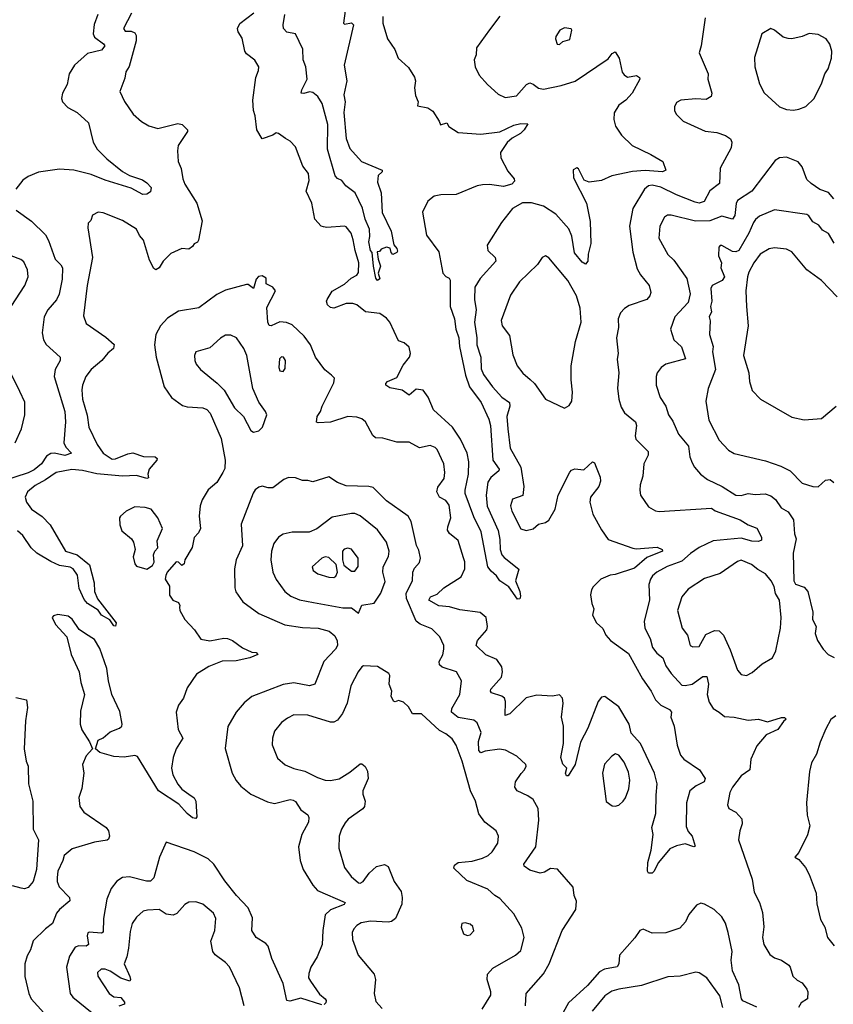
# Model space of a CAD drawing. Extents: x 2056909 to 2160450, y 827444 to 1016825.
# Tile 380 of 501: x 2069747 to 2074402, y 987323 to 992955. Entities that reach past the tile are written whole.
import ezdxf

# ---------------------------------------------------------------- set-up
doc = ezdxf.new("R2010")
doc.units = 0

msp = doc.modelspace()

# ---------------------------------------------------------------- linework, layer by layer
at = {"layer": '0CON10XD'}
for points in [[(2070194.6, 992985), (2070172.8, 992927.2), (2070166.8, 992875), (2070175.5, 992855), (2070227.1, 992817.1), (2070233.3, 992805), (2070215, 992781.1), (2070135, 992762.5), (2070061.1, 992695), (2070030.7, 992645), (2070019.3, 992585), (2069991.9, 992535), (2069985.4, 992505.4), (2069992.2, 992485), (2070022.9, 992452.9), (2070075, 992423.5), (2070140, 992365), (2070167.3, 992255), (2070189.5, 992215), (2070245, 992160.3), (2070335, 992086), (2070375, 992063.5), (2070448.6, 992038.6), (2070475, 992021.4), (2070498.2, 991995), (2070495, 991970), (2070475, 991957.4), (2070450.8, 991955), (2070385, 991991.8), (2070235, 992037.1), (2070155, 992070.6), (2070056.7, 992095), (2069975, 992099.8), (2069855, 992083.1), (2069795, 992059.1), (2069765, 992036.8), (2069725.3, 991985)], [(2070386.8, 992993.2), (2070340.5, 992905), (2070349.6, 992889.6), (2070385, 992889.4), (2070405, 992880), (2070414.2, 992865), (2070413.3, 992835), (2070372.3, 992687.7), (2070355, 992657.5), (2070348.8, 992621.2), (2070319.2, 992545), (2070347.3, 992487.3), (2070396.2, 992415), (2070443.5, 992373.5), (2070485, 992347.5), (2070537.3, 992332.7), (2070651.7, 992361.7), (2070676.1, 992356.1), (2070706.7, 992325), (2070706.2, 992315), (2070654.4, 992235), (2070649.4, 992205), (2070654.3, 992145), (2070671.4, 992105), (2070679.4, 992045), (2070692.1, 992015), (2070760.5, 991905), (2070790.6, 991805), (2070770, 991695), (2070765, 991682.5), (2070745, 991672.5), (2070735, 991657.5), (2070715, 991643.3), (2070675, 991646.2), (2070611.2, 991618.8), (2070567.5, 991575), (2070545, 991536), (2070525, 991524), (2070515, 991532), (2070490, 991580), (2070455, 991693.3), (2070431.7, 991721.7), (2070415, 991756.2), (2070335, 991807.5), (2070225, 991850.8), (2070195, 991853.8), (2070162.5, 991837.5), (2070153.6, 991806.4), (2070138.3, 991791.7), (2070135.8, 991765), (2070163.1, 991595), (2070133.1, 991435), (2070112.1, 991262.1), (2070127.1, 991217.1), (2070239.8, 991139.8), (2070287.3, 991097.3), (2070283.8, 991075), (2070251.3, 991048.7), (2070217.5, 991005), (2070155.7, 990955), (2070125, 990914), (2070105.5, 990865), (2070102.2, 990837.8), (2070107.1, 990785), (2070133, 990693), (2070143.1, 990625), (2070190, 990525), (2070225, 990475.5), (2070275, 990442.2), (2070295, 990443.5), (2070365, 990471.5), (2070395, 990477.1), (2070455, 990456.2), (2070522.5, 990455), (2070533.8, 990445), (2070530.8, 990435), (2070487.8, 990385), (2070479.4, 990355), (2070483.3, 990335), (2070475, 990331.4), (2070415, 990348.5), (2070335, 990344.3), (2070187.6, 990357.6), (2070105.8, 990375.8), (2070045, 990381.6), (2069955.4, 990364.6), (2069895, 990323.6), (2069835, 990290.4), (2069790.6, 990255), (2069778.9, 990225), (2069786.4, 990195), (2069815, 990155.5), (2069875, 990114.4), (2069920.5, 990065), (2070009.5, 989915), (2070075, 989893.6), (2070147, 989837), (2070172.5, 989735), (2070175.6, 989685), (2070192.7, 989642.7), (2070297.9, 989505), (2070295, 989486.7), (2070285, 989488), (2070261.7, 989521.7), (2070215, 989550), (2070195, 989577.5), (2070135, 989616.7), (2070115, 989639.1), (2070087.6, 989702.4), (2070077.4, 989777.4), (2070053.6, 989813.6), (2070035, 989823.2), (2069975, 989833.8), (2069924.6, 989855.4)], [(2071824.4, 992974.4), (2071824.4, 992935), (2071850.8, 992845), (2071893.8, 992785), (2071912, 992735), (2071972, 992682), (2072006.8, 992626.8), (2072012.5, 992605), (2072006, 992565), (2072011.7, 992521.7), (2072026.7, 992485), (2072023, 992463), (2072081.7, 992451.7), (2072111.4, 992431.4), (2072147.5, 992375), (2072154.2, 992354.2), (2072190, 992365), (2072202.5, 992345), (2072255, 992310), (2072385, 992300), (2072495, 992313.2), (2072575, 992351.8), (2072615, 992361.1), (2072655, 992360), (2072634.3, 992325), (2072613.3, 992305), (2072565, 992278.2), (2072536.9, 992253.1), (2072498.8, 992195), (2072499.1, 992165), (2072539.1, 992089.1), (2072577.1, 992045), (2072577.5, 992032.5), (2072562.9, 992015), (2072515, 992000.8), (2072435, 992012.7), (2072395, 992011.1), (2072363.8, 992005), (2072245, 991954.5), (2072156.5, 991953.5), (2072117.5, 991945), (2072082.1, 991917.9), (2072051.2, 991855), (2072075, 991722.5), (2072145, 991627.5), (2072168.8, 991505), (2072185, 991486.2), (2072205, 991476), (2072210, 991465), (2072210.6, 991315), (2072234.1, 991245), (2072243.2, 991185), (2072259.7, 991135), (2072263.3, 991085), (2072298.3, 990921.7), (2072321.1, 990855), (2072388.1, 990765), (2072430.9, 990670.9), (2072440, 990635), (2072454.2, 990435), (2072490.6, 990385), (2072489.4, 990375), (2072442.8, 990337.2), (2072425, 990310), (2072415.2, 990235), (2072422.6, 990172.6), (2072485, 990034.2), (2072495, 989982.5), (2072495.9, 989925), (2072505.2, 989895.2), (2072518.6, 989878.6), (2072603, 989813), (2072584, 989745), (2072609.2, 989685), (2072613, 989657), (2072608.3, 989641.7), (2072595, 989640), (2072545, 989711.2), (2072495, 989746.2), (2072475.8, 989775), (2072445, 989800), (2072425, 989826), (2072386.6, 990025), (2072345, 990112.5), (2072296.6, 990245), (2072295.3, 990265), (2072315.4, 990355), (2072317, 990427), (2072306.4, 990476.4), (2072270, 990555), (2072222.4, 990625), (2072114.5, 990724.5), (2072085, 990796.5), (2072055, 990835.4), (2072015, 990842.1), (2071975, 990808.1), (2071935.7, 990835.7), (2071865, 990849.1), (2071842.5, 990865), (2071842.5, 990875), (2071852, 990885), (2071905, 990909.5), (2071941.7, 990978.3), (2071978.2, 991025), (2071982.1, 991045), (2071975, 991081.2), (2071947.4, 991107.4), (2071915, 991118.8), (2071864.4, 991225), (2071845, 991248.1), (2071808, 991275), (2071725, 991284.3), (2071675, 991324.4), (2071652.6, 991332.6), (2071615, 991331.5), (2071545, 991305.6), (2071525, 991309.2), (2071508.6, 991325), (2071502.5, 991345), (2071505.6, 991355), (2071535, 991402.2), (2071605, 991441.8), (2071643.4, 991476.6), (2071675, 991494.2), (2071685, 991510), (2071687.3, 991565), (2071665.5, 991635.5), (2071655, 991696.7), (2071644.2, 991735), (2071615, 991770), (2071605, 991774), (2071505, 991765.8), (2071485, 991770), (2071471.2, 991775), (2071436, 991815), (2071418.1, 991905), (2071386.2, 991975), (2071403.3, 992035), (2071398.8, 992075), (2071367.3, 992117.3), (2071325, 992227.5), (2071295, 992260), (2071267.5, 992275), (2071227.5, 992305), (2071215, 992308), (2071195.7, 992294.3), (2071135, 992273.8), (2071102.9, 992325), (2071094, 992405), (2071083.8, 992435), (2071080.8, 992495), (2071097.1, 992625), (2071113.6, 992665), (2071114.5, 992685), (2071093.1, 992723.1), (2071045, 992760), (2071034.4, 992775), (2071019.6, 992849.6), (2070997.8, 992885), (2070993.1, 992905), (2071006.2, 992933.8), (2071085.8, 992995)], [(2071610, 993005), (2071598.8, 992935), (2071605, 992930), (2071645, 992937.5), (2071657.8, 992925), (2071604.3, 992695), (2071618.1, 992605), (2071601.1, 992525), (2071608.5, 992485), (2071600.6, 992425), (2071614.8, 992274.8), (2071635, 992218.1), (2071702.2, 992145), (2071820, 992095), (2071820, 992085), (2071798.1, 992065), (2071793.6, 992025), (2071815.8, 991965), (2071821.8, 991851.8), (2071873.1, 991745), (2071886.7, 991666.7), (2071905, 991646.7), (2071908.6, 991631.4), (2071905, 991623.3), (2071882.5, 991612.5), (2071873.3, 991623.3), (2071867.5, 991647.5), (2071845, 991653.3), (2071815, 991642.5), (2071805, 991630), (2071791.7, 991628.3), (2071797.5, 991585), (2071811.2, 991545), (2071798, 991505), (2071806.7, 991473.3), (2071795, 991463.8), (2071785, 991476.7), (2071770.7, 991545), (2071763.6, 991623.6), (2071755, 991634.2), (2071745.4, 991685), (2071750.5, 991715), (2071747.6, 991757.6), (2071723.4, 991815), (2071707.7, 991877.7), (2071666.7, 991965), (2071613.8, 992005), (2071590, 992035), (2071565, 992046), (2071552.7, 992062.7), (2071507.4, 992215), (2071510.4, 992355), (2071477.1, 992475), (2071452.9, 992515), (2071425, 992539.3), (2071405, 992543.2), (2071372.5, 992532.5), (2071358, 992535), (2071360.4, 992555), (2071391.4, 992615), (2071383.2, 992685), (2071368.1, 992725), (2071367.1, 992787.1), (2071325, 992874.3), (2071274.5, 992884.5), (2071257.1, 992905), (2071253.6, 992925), (2071263.8, 992985)], [(2072494.2, 992975.8), (2072435, 992896.7), (2072361.2, 992795), (2072358.8, 992755), (2072347.5, 992725), (2072352.9, 992685), (2072375, 992638.8), (2072423.7, 992583.7), (2072485, 992529.2), (2072525, 992510.8), (2072590.2, 992519.8), (2072646, 992585), (2072665, 992594.3), (2072685, 992587.3), (2072715, 992564.5), (2072745, 992558.8), (2072845, 992578.2), (2072925, 992602.7), (2073115, 992731.9), (2073137.9, 992762.1), (2073155, 992771.2), (2073177.1, 992735), (2073194, 992655), (2073205, 992640), (2073225, 992626.7), (2073275.7, 992635.7), (2073293.3, 992625), (2073296.2, 992615), (2073251.9, 992535), (2073215.3, 992494.7), (2073174.5, 992465.5), (2073147.7, 992422.3), (2073146.1, 992383.9), (2073155.6, 992345.6), (2073190, 992295), (2073250.8, 992235), (2073357.5, 992185), (2073426.2, 992145), (2073443.8, 992095), (2073425.5, 992084.5), (2073325, 992092.7), (2073253.9, 992086.1), (2073135, 992061.9), (2073075, 992035.8), (2073005, 992026.7), (2072977, 992037), (2072945, 992102.5), (2072935, 992107.5), (2072913.6, 992096.4), (2072915, 992050), (2072989.2, 991905), (2073010.6, 991800.6), (2073014.5, 991675), (2073000, 991615), (2072997.1, 991575), (2072985, 991556.2), (2072965, 991567.5), (2072921.9, 991621.9), (2072906.3, 991716.3), (2072889.6, 991759.6), (2072815, 991843.1), (2072745, 991889.3), (2072675, 991908.5), (2072623, 991907), (2072565.8, 991875), (2072502.9, 991795), (2072420.8, 991665), (2072425.7, 991635), (2072467.5, 991595), (2072470.6, 991575), (2072381.2, 991475), (2072352, 991425), (2072349.3, 991355), (2072358.4, 991295), (2072348.7, 991225), (2072362.5, 991135), (2072362.6, 991095), (2072385.3, 991025), (2072388.1, 990958.1), (2072401.3, 990925), (2072452.9, 990855), (2072506.2, 990796.2), (2072549.1, 990765), (2072552.3, 990745), (2072533.8, 990685), (2072539.3, 990615), (2072552.9, 990505), (2072613.6, 990395), (2072630.8, 990285), (2072625, 990233.3), (2072567, 990213), (2072555.6, 990175), (2072562.7, 990145), (2072615, 990043.8), (2072645, 990034.2), (2072685, 990042.9), (2072715, 990070), (2072755, 990079.4), (2072775, 990091.9), (2072810.9, 990155), (2072828.9, 990235), (2072895, 990366.2), (2072905, 990378.8), (2072923.9, 990386.1), (2072975, 990381.2), (2073025, 990426.2), (2073035, 990420), (2073045.7, 990395), (2073067.8, 990337.8), (2073069.4, 990315), (2073061.4, 990285), (2073012.5, 990225), (2073010, 990195), (2073027, 990127), (2073075, 990036.7), (2073115, 989982.9), (2073255, 989932.1), (2073275, 989928.8), (2073395, 989938.8), (2073423.3, 989925), (2073425, 989914.4), (2073335, 989878.5), (2073265, 989817.2), (2073155, 989781.8), (2073125, 989777.9), (2073072.5, 989755), (2073027.9, 989712.1), (2073018, 989695), (2073012.5, 989665), (2073020, 989615), (2073031.2, 989585), (2073025, 989550), (2073048, 989505), (2073083, 989473), (2073101.1, 989435), (2073128.2, 989405), (2073230, 989330), (2073310, 989185), (2073359.6, 989115), (2073385.6, 989065), (2073414.6, 989034.6), (2073465, 989009.2), (2073477.1, 988995), (2073471.9, 988965), (2073491.8, 988915), (2073508.5, 988805), (2073527.6, 988747.6), (2073548, 988725), (2073636.7, 988665), (2073670, 988615), (2073664, 988595), (2073616.7, 988573.3), (2073582, 988545), (2073561.5, 988475), (2073561.3, 988341.3), (2073572.2, 988312.2), (2073595.6, 988285), (2073612.5, 988227.5), (2073605, 988223.8), (2073555, 988241.2), (2073505, 988230), (2073466.7, 988213.3), (2073401.2, 988135), (2073375, 988083.3), (2073365, 988073.8), (2073344, 988074), (2073338.8, 988085), (2073341.4, 988135), (2073360, 988205), (2073372, 988295), (2073364.3, 988335), (2073386.7, 988415), (2073388.8, 988518.8), (2073393.7, 988585), (2073379.3, 988645), (2073298.6, 988815), (2073246.3, 988875), (2073234.4, 988925), (2073175.3, 989025), (2073095, 989084.5), (2073075, 989080), (2073057.5, 989055), (2072997.9, 988902.1), (2072956.3, 988823.7), (2072924.5, 988695.5), (2072885, 988630), (2072875, 988630), (2072870, 988645), (2072876.7, 988675), (2072855, 988696.7), (2072842.5, 988735), (2072857.9, 988815), (2072858.6, 988915), (2072847.5, 988965), (2072857.3, 989045), (2072853.1, 989075), (2072835, 989094.3), (2072795, 989085.6), (2072735, 989090)], [(2073670, 992965), (2073646.2, 992805), (2073634.3, 992765), (2073685.7, 992645), (2073684, 992615), (2073707.5, 992535), (2073703.8, 992515), (2073675, 992498), (2073615, 992502.9), (2073530, 992495), (2073505, 992482.5), (2073493.6, 992456.4), (2073493.3, 992435), (2073503.3, 992415), (2073542.5, 992375), (2073668.3, 992318.3), (2073735, 992310.8), (2073785, 992292), (2073814.3, 992274.3), (2073821.9, 992255), (2073817, 992223), (2073755, 992106.7), (2073751.1, 992018.9), (2073695, 991975.8), (2073664.3, 991915), (2073635, 991905.4), (2073611.6, 991911.6), (2073505, 991953.1), (2073415, 991997), (2073365, 992009.5), (2073345, 992004), (2073321.5, 991985), (2073255.5, 991875), (2073235.5, 991775), (2073255.6, 991625), (2073279.3, 991529.3), (2073298.6, 991495), (2073347.8, 991435), (2073358.1, 991395), (2073352.9, 991375), (2073335, 991354.4), (2073235, 991321.1), (2073206.9, 991303.1), (2073185, 991278), (2073171.2, 991245), (2073173.8, 991195), (2073162.2, 991135), (2073170.8, 991045), (2073165.7, 991014.3), (2073175.5, 990935), (2073167.8, 990847.8), (2073174.5, 990785.5), (2073188.4, 990738.4), (2073207.4, 990707.4), (2073270, 990655), (2073276.5, 990635), (2073268.6, 990575), (2073272.9, 990555), (2073342.9, 990485), (2073342.5, 990465), (2073318.9, 990415), (2073313.1, 990345), (2073298, 990295), (2073295.8, 990265), (2073298.8, 990235), (2073345, 990168.8), (2073385, 990145.8), (2073405, 990142.9), (2073705, 990161.9), (2073726.9, 990146.9), (2073870, 990095), (2073915, 990065.8), (2073965, 990046), (2073992, 989995), (2073991.7, 989978.3), (2073975, 989970.8), (2073937, 989973), (2073875, 989990.5), (2073715, 989974.7), (2073635, 989935.7), (2073585, 989901.2), (2073535, 989857.9), (2073452.2, 989827.8), (2073393.3, 989795), (2073367.8, 989775), (2073355.6, 989755), (2073347.5, 989725), (2073350, 989635), (2073319.5, 989515), (2073324.6, 989474.6), (2073354.6, 989415), (2073368.2, 989365), (2073392.1, 989332.1), (2073426, 989306), (2073445, 989260), (2073474.4, 989215), (2073535, 989149.1), (2073555, 989146.2), (2073595, 989154.7), (2073655, 989198.1), (2073679.1, 989199.1), (2073687.7, 989155), (2073681.5, 989095), (2073691.4, 989051.4), (2073714.5, 989014.5), (2073750, 988995), (2073778.8, 988968.8), (2073835, 988965.8), (2073915, 988948), (2073975, 988954.4), (2074025, 988939.4), (2074105, 988963.3), (2074123, 988963), (2074132.5, 988955), (2074118.3, 988941.7), (2074084.2, 988895), (2074018.9, 988865), (2073965, 988801.4), (2073930, 988725), (2073925, 988663.8), (2073875, 988629.4), (2073825.6, 988565), (2073811.1, 988535), (2073796, 988465), (2073804.3, 988444.3), (2073845, 988422), (2073879.2, 988385), (2073880, 988355), (2073867.1, 988315), (2073860.8, 988265), (2073938.5, 988038.5), (2073949.6, 987965), (2073980.6, 987905), (2073997.6, 987847.6), (2074004.4, 987765.6), (2073996.5, 987705), (2074005.6, 987665), (2074038.2, 987608.2), (2074065, 987590), (2074105, 987576.2), (2074147, 987547), (2074156.2, 987535), (2074170, 987485), (2074195, 987461.2)], [(2072835, 992812.5), (2072855, 992830), (2072895, 992842.5), (2072906.2, 992895), (2072903, 992903), (2072865, 992908), (2072836.7, 992895), (2072815, 992860), (2072813.3, 992845), (2072822.5, 992815), (2072835, 992812.5)], [(2074175, 992438), (2074205, 992444), (2074245, 992458.8), (2074292, 992505), (2074336.9, 992595), (2074354.5, 992645), (2074372.2, 992675), (2074391.1, 992735), (2074394.4, 992775), (2074383.3, 992815), (2074361.4, 992845), (2074315, 992871.1), (2074265, 992875.8), (2074225, 992859.2), (2074165, 992845.7), (2074145, 992846.9), (2074115.6, 992855.6), (2074065, 992896.2), (2074045, 992904), (2073994.2, 992875), (2073951.7, 992738.3), (2073952.5, 992685), (2073979.1, 992589.1), (2074006.1, 992536.1), (2074095, 992456.2), (2074135, 992440.8), (2074175, 992438)], [(2074405, 991930.8), (2074375, 991967.5), (2074324.8, 991984.8), (2074275, 992018.5), (2074251.8, 992041.8), (2074223.9, 992113.9), (2074202.2, 992142.2), (2074135, 992168.9), (2074094.1, 992165.9), (2074069.7, 992150.3), (2073935.6, 991975), (2073855, 991920.6), (2073846.1, 991903.9), (2073838.4, 991835), (2073825.3, 991814.8), (2073765, 991830.8), (2073695, 991804.8), (2073613, 991803), (2073475, 991838.1), (2073453.3, 991836.7), (2073436.2, 991825), (2073410, 991775), (2073403.1, 991705), (2073455, 991612), (2073489.8, 991579.8), (2073564.4, 991475), (2073582.7, 991387.3), (2073571.7, 991338.3), (2073495.5, 991255), (2073470, 991185), (2073488.9, 991125), (2073534.6, 991084.6), (2073556.7, 991015), (2073445, 990984.4), (2073417.1, 990965), (2073393.8, 990936.2), (2073388.1, 990915), (2073389.4, 990865), (2073412.2, 990795), (2073443.8, 990743.8), (2073458.9, 990695), (2073485, 990658), (2073516.9, 990585), (2073574.6, 990515), (2073581.5, 990455), (2073595, 990420), (2073607.5, 990395), (2073642.5, 990355), (2073682, 990325), (2073765.8, 990285), (2073845, 990236.4), (2073875, 990233.6), (2073915, 990244.6), (2073955, 990239.6), (2074013, 990243), (2074045, 990232.2), (2074071.1, 990211.1), (2074103.4, 990163.4), (2074145, 990140.6), (2074175.4, 990095), (2074180.6, 990015), (2074189.1, 989985), (2074172.9, 989902.9), (2074175.7, 989745.7), (2074185.8, 989725.8), (2074235, 989708.8), (2074256.2, 989685), (2074286.1, 989566.1), (2074284, 989525), (2074304.3, 989485), (2074298.6, 989445), (2074312.5, 989405), (2074343.9, 989353.9), (2074373.7, 989323.7), (2074407.6, 989307.6)], [(2069726.2, 991865), (2069813.4, 991803.4)], [(2074406.4, 991676.4), (2074375, 991733.1), (2074341.1, 991751.1), (2074319.8, 991779.8), (2074285, 991798.1), (2074262.6, 991832.6), (2074250.5, 991840.5), (2074065, 991867.1), (2073979.4, 991830.6), (2073956.7, 991813.3), (2073945, 991795.5), (2073918.8, 991735), (2073862.7, 991635), (2073845, 991627.2), (2073825, 991630), (2073765, 991664.2), (2073755, 991664), (2073747.5, 991655), (2073746, 991605), (2073762.5, 991565), (2073759.4, 991535), (2073779.2, 991485), (2073765.8, 991464.2), (2073708.6, 991435), (2073701.4, 991418.6), (2073706.4, 991345), (2073699.6, 991315), (2073704.6, 991285), (2073692.3, 991255), (2073697.6, 991232.4), (2073694.5, 991155), (2073715.3, 991085.3), (2073711.6, 991055), (2073727.5, 990955), (2073685.5, 990845), (2073672.6, 990772.6), (2073689.2, 990665), (2073749.4, 990549.4), (2073803, 990493), (2073834.6, 990474.6), (2074015, 990431.5), (2074102, 990402), (2074154.6, 990374.6), (2074225, 990304.3), (2074285, 990284.3), (2074315, 990283.8)], [(2069813.4, 991803.4), (2069894.2, 991724.2), (2069911.5, 991691.5), (2069948.9, 991585), (2069983.1, 991553.1), (2069992.5, 991535), (2069989.8, 991470.2), (2069972.8, 991385), (2069957.5, 991352.5), (2069907.7, 991295), (2069887.7, 991255), (2069874.6, 991164.6), (2069882.2, 991125), (2069897.8, 991097.8), (2069978.9, 991025), (2069977.8, 991005), (2069949.6, 990955), (2069944, 990915), (2070004.2, 990715), (2070008.1, 990655), (2069999.1, 990535), (2070011, 990511), (2070044, 990475), (2070005, 990463), (2069945, 990475.6), (2069925, 990473.7), (2069900.5, 990459.5), (2069871.3, 990415), (2069829.6, 990380.4), (2069795, 990363.5), (2069575, 990293)], [(2069697.5, 991315), (2069775.7, 991435), (2069796.1, 991485), (2069792, 991525), (2069771.1, 991571.1), (2069753.3, 991583.3), (2069625, 991631.8)], [(2074425, 991369.2), (2074335, 991464.2), (2074250, 991525), (2074165, 991628.1), (2074135, 991642.9), (2074065, 991650.5), (2074035, 991645.5), (2073984.3, 991615), (2073947.5, 991565), (2073919.8, 991510.2), (2073911.2, 991485), (2073902.7, 991405), (2073905.5, 991314.5), (2073916, 991205), (2073889.4, 991035), (2073918.9, 990935), (2073922.5, 990885), (2073938, 990835), (2073985, 990783.8), (2074165, 990682.5), (2074235, 990667.1)], [(2072865, 990733.3), (2072891.7, 990748.3), (2072905.9, 990774.1), (2072910, 990825), (2072901.9, 990895), (2072902.2, 990975), (2072926.3, 991113.7), (2072959.4, 991225), (2072954.6, 991305), (2072932.9, 991375), (2072883.6, 991463.6), (2072775, 991594), (2072755, 991604), (2072736.7, 991595), (2072709.4, 991555), (2072607.1, 991455), (2072555, 991378.8), (2072500.9, 991235), (2072507.8, 991205), (2072549.6, 991149.6), (2072568.9, 991038.9), (2072592.9, 990975), (2072625, 990932.9), (2072667.2, 990897.2), (2072691.9, 990875), (2072755, 990783.8), (2072865, 990733.3)], [(2072735, 989090), (2072705, 989090.8), (2072645, 989075.5), (2072551.4, 988985), (2072524.6, 988974.6), (2072526.1, 989055), (2072520.5, 989075), (2072505.8, 989085.8), (2072446.2, 989105), (2072440, 989115), (2072441.9, 989125), (2072504.5, 989195), (2072509.6, 989225), (2072505, 989253.8), (2072476.2, 989296.2), (2072413.2, 989323.2), (2072359.4, 989375), (2072365.7, 989405), (2072419.4, 989465), (2072424.3, 989485), (2072415.7, 989535.7), (2072382.5, 989565), (2072265, 989580), (2072207, 989597), (2072145, 989602.2), (2072087.5, 989635), (2072098, 989655), (2072135, 989669.2), (2072174.3, 989705), (2072272, 989768), (2072294.4, 989815), (2072293.5, 989855), (2072286.5, 989876.5), (2072255, 989976.2), (2072206.8, 990016.8), (2072195.4, 990035), (2072196.1, 990055), (2072213.8, 990105), (2072205, 990178.8), (2072185, 990204.4), (2072149.4, 990225), (2072133.5, 990255), (2072139.1, 990280.9), (2072175, 990331.2), (2072179.5, 990365), (2072174.3, 990415), (2072135, 990496.7), (2072125, 990508), (2072095, 990520), (2072035, 990507.1), (2071975, 990538), (2071905, 990539.2), (2071825, 990561.4), (2071782.7, 990562.7), (2071767.3, 990577.3), (2071725.5, 990655.5), (2071705, 990672.5), (2071675, 990681.4), (2071625, 990686.5), (2071525, 990653.5), (2071455, 990649.2), (2071445, 990653.8), (2071449.2, 990685), (2071468.8, 990715), (2071478, 990745), (2071545, 990877.5), (2071548.8, 990905), (2071531.7, 990921.7), (2071492.4, 990952.4), (2071438.6, 991025), (2071410.5, 991095), (2071374.7, 991144.7), (2071305, 991210.6), (2071273.7, 991223.7), (2071235, 991227.9), (2071185, 991204.5), (2071175, 991205.8), (2071167.1, 991225), (2071161.4, 991308.6), (2071210.6, 991405), (2071196, 991425), (2071157.5, 991445), (2071157.7, 991477.7), (2071135, 991490), (2071113.8, 991486.2), (2071099.3, 991470.7), (2071085, 991417.5), (2071055, 991440), (2071045, 991441.2), (2070925, 991407.5), (2070875, 991382.5), (2070772.2, 991307.8), (2070655, 991287.5), (2070591.7, 991248.3), (2070552.9, 991205), (2070525.5, 991154.5), (2070518.5, 991095), (2070527.8, 991025), (2070572.9, 990855), (2070615, 990794), (2070678.3, 990748.3), (2070705, 990740.8), (2070795, 990734.6), (2070818.1, 990725), (2070837.3, 990705), (2070899.5, 990559.5), (2070922.1, 990435), (2070921.3, 990388.7), (2070910, 990365), (2070875, 990308), (2070824.4, 990265.6), (2070790.3, 990209.7), (2070780, 990175), (2070774.3, 990115), (2070781.4, 990045), (2070769.7, 990020.3), (2070745.8, 989994.2), (2070733, 989937), (2070692, 989865), (2070687.7, 989842.3), (2070675, 989833.3), (2070655, 989853.3), (2070642.5, 989855), (2070590, 989795), (2070583, 989777), (2070580, 989755), (2070603.3, 989715), (2070604.2, 989664.2), (2070622.5, 989635), (2070655, 989622.5), (2070663.3, 989605), (2070661.2, 989595), (2070663.3, 989575), (2070692, 989525), (2070747.5, 989465), (2070782.6, 989412.6), (2070835, 989402.5), (2070915, 989418.2), (2070935, 989416.7), (2070963.7, 989403.7), (2071021.9, 989361.9), (2071075, 989338.1), (2071100, 989335), (2071110, 989325), (2071064.6, 989305.4), (2070985, 989288.4), (2070905, 989286.1), (2070828.8, 989255), (2070757.9, 989212.1), (2070705.8, 989134.2), (2070684, 989075), (2070656.4, 989033.6), (2070641.2, 988995), (2070654.3, 988895), (2070680, 988845), (2070642.5, 988785), (2070625.4, 988735), (2070615.4, 988675), (2070624, 988635), (2070652.3, 988582.3), (2070674.1, 988554.1), (2070714, 988526), (2070744.2, 988505), (2070754.2, 988485), (2070761.2, 988395), (2070753.8, 988386.2), (2070735, 988390.5), (2070704.2, 988414.2), (2070658.1, 988468.1), (2070541.3, 988545), (2070420.5, 988740.5), (2070405, 988746.2), (2070345, 988737.1), (2070285, 988740.6), (2070205, 988763.8), (2070180, 988785), (2070195.8, 988834.2), (2070225, 988847.8), (2070265, 988881.1), (2070317.6, 988902.4), (2070331.2, 988915), (2070332.5, 988925), (2070319, 988999), (2070273.8, 989095), (2070254.1, 989174.1), (2070244.7, 989245), (2070205, 989359.2), (2070175, 989409.5), (2070123, 989443), (2070087.9, 989467.9), (2070046.8, 989526.8), (2070023.9, 989543.9), (2069965, 989553.3), (2069940, 989545), (2069932.5, 989535), (2069952.5, 989495), (2070016.7, 989425), (2070040.8, 989325), (2070086.9, 989225), (2070095.7, 989165), (2070117.5, 989095), (2070095, 989000), (2070092.5, 988925), (2070103.2, 988893.2), (2070146.7, 988825), (2070162.5, 988785), (2070128, 988745), (2070106, 988695), (2070114.3, 988645), (2070102.1, 988557.9), (2070085.9, 988505.9), (2070090.8, 988455), (2070113.1, 988423.1), (2070240.8, 988335), (2070255.8, 988315), (2070261.2, 988285), (2070255, 988267.5), (2070247.1, 988262.9), (2070175, 988250.5), (2070047.4, 988212.6), (2070001.1, 988175), (2069993.3, 988145), (2069964.7, 988085.3), (2069960.6, 988049.4), (2069960.9, 988025), (2069972.5, 987995), (2070031.9, 987935), (2070032.9, 987915), (2069973.8, 987866.2), (2069956.7, 987845), (2069934.6, 987785.4), (2069895, 987755.6), (2069823.5, 987686.5), (2069808.9, 987635), (2069788.6, 987601.4), (2069776.4, 987555), (2069776.7, 987483.3), (2069800, 987385), (2069812.7, 987355), (2069885.6, 987275)], [(2071085, 990596.2), (2071115, 990604), (2071135.8, 990625), (2071160, 990695), (2071152.5, 990715), (2071115, 990766.7), (2071080.9, 990845), (2071046.8, 991035), (2071028.8, 991075), (2070986.9, 991135), (2070955, 991150.5), (2070925, 991151.5), (2070895, 991133.5), (2070835, 991077.5), (2070755, 991055.8), (2070746.7, 991035), (2070748.5, 991005), (2070756.9, 990985), (2070781.4, 990955), (2070876.9, 990876.9), (2070916.4, 990836.4), (2070975.6, 990735), (2071028, 990685), (2071068.8, 990605), (2071085, 990596.2)], [(2071255, 990943.8), (2071265, 990960), (2071266.9, 991005), (2071256, 991025), (2071245, 991026.2), (2071232.5, 991015), (2071228.8, 990965), (2071235, 990947.5), (2071255, 990943.8)], [(2069720.9, 990535), (2069756.2, 990615), (2069775.8, 990695), (2069777.1, 990767.1), (2069747.8, 990827.8), (2069700.2, 990925)], [(2074235, 990667.1), (2074335, 990674), (2074418.8, 990745)], [(2072641.5, 987315), (2072645.6, 987385), (2072745, 987498), (2072775.6, 987555), (2072850, 987745), (2072928.8, 987865), (2072933.6, 987913.6), (2072920, 987945), (2072914.1, 987994.1), (2072825, 988096.2), (2072785, 988100), (2072750.3, 988079.7), (2072725, 988074.2), (2072665, 988090.8), (2072632.7, 988112.7), (2072632, 988125), (2072699.6, 988225), (2072717.4, 988377.4), (2072713.6, 988443.6), (2072684.5, 988494.5), (2072655, 988516.7), (2072593.7, 988543.7), (2072580.8, 988565), (2072584.3, 988595), (2072615.5, 988644.5), (2072635.7, 988665), (2072645.7, 988685), (2072643.8, 988695), (2072592.3, 988742.3), (2072526.5, 988776.5), (2072492.5, 988782.5), (2072409.6, 988770.4), (2072385, 988761.9), (2072373.8, 988775), (2072372.9, 988827.1), (2072388.3, 988878.3), (2072363.8, 988933.8), (2072345, 988948.1), (2072255, 988964.7), (2072217.1, 988995), (2072218.8, 989015), (2072265.4, 989095), (2072274.5, 989174.5), (2072245.8, 989225), (2072165, 989252.7), (2072148.6, 989265), (2072146.7, 989285), (2072167.1, 989322.9), (2072174.6, 989355), (2072173.5, 989375), (2072151.8, 989425), (2072105, 989471.1), (2072038.3, 989498.3), (2072015, 989514.4), (2071960, 989645), (2071957.4, 989675), (2071994.6, 989745), (2071996.4, 989795), (2072005, 989817.5), (2072035, 989850), (2072040.6, 989875), (2072030.3, 989920.3), (2072017.3, 989947.3), (2071987.3, 990085), (2071970, 990115), (2071845, 990202.9), (2071770, 990280), (2071745.5, 990285.5), (2071615, 990288.5), (2071565, 990308.1), (2071515, 990340.8), (2071425, 990311.4), (2071395, 990320), (2071365, 990320), (2071325, 990334.3), (2071284.2, 990335.8), (2071257.5, 990325), (2071195, 990277.5), (2071167.9, 990277.9), (2071135, 990287.5), (2071115, 990280.8), (2071094.6, 990265.4), (2071082.8, 990247.2), (2071015, 990070), (2071021.5, 989945), (2070985.6, 989865), (2070975.7, 989815), (2070976.9, 989705), (2070982.6, 989682.6), (2071024.2, 989625), (2071115, 989558.1), (2071264.7, 989494.7), (2071365, 989478.2), (2071455, 989475.4), (2071516.9, 989456.9), (2071550.2, 989430.2), (2071562.7, 989402.7), (2071565.3, 989375.3), (2071554.2, 989355), (2071486.5, 989285), (2071435, 989153.8), (2071404.4, 989145.6), (2071315, 989161.4), (2071255, 989152.9), (2071075, 989084), (2071031.3, 989048.7), (2070986.2, 988995), (2070937.6, 988912.4), (2070922.7, 988787.3), (2070962.5, 988645), (2070985, 988603.3), (2071011.5, 988571.5), (2071070, 988525), (2071165, 988481.4), (2071205, 988472.9), (2071295, 988494.3), (2071311.7, 988491.7), (2071325, 988483.3), (2071355.5, 988435.5), (2071395, 988406.7), (2071401.7, 988391.7), (2071398.9, 988365), (2071361.5, 988295), (2071342.9, 988225), (2071350.8, 988145), (2071368, 988095), (2071424, 988005), (2071450, 987975), (2071608.8, 987905), (2071603.3, 987895), (2071526.1, 987863.9), (2071494.2, 987835), (2071481.4, 987745), (2071478, 987665), (2071448, 987595), (2071412, 987535), (2071401.3, 987498.7), (2071399.4, 987475), (2071410, 987455), (2071461.9, 987381.9), (2071494.2, 987355), (2071500.8, 987345), (2071498.3, 987331.7), (2071488.6, 987321.4)], [(2074315, 990283.8), (2074358.3, 990321.7), (2074385, 990325.8), (2074405, 990307.5)], [(2070475, 989812.5), (2070506.4, 989833.6), (2070517, 989853), (2070512.5, 989895), (2070520, 989915), (2070537.5, 989935), (2070533.8, 989975), (2070563.3, 990045), (2070538, 990105), (2070498.8, 990155), (2070465, 990165.8), (2070405, 990168.8), (2070356.4, 990143.6), (2070323.6, 990116.4), (2070317.5, 990105), (2070320, 990065), (2070331.2, 990031.2), (2070385.7, 989985.7), (2070397.7, 989967.7), (2070407.5, 989925), (2070396.4, 989883.6), (2070405, 989842.5), (2070415, 989830), (2070475, 989812.5)], [(2071685, 989561.2), (2071705, 989605.7), (2071775, 989618), (2071814.2, 989675.8), (2071837.6, 989742.4), (2071825.4, 989795), (2071826.2, 989825), (2071857.3, 989885), (2071860.4, 989915), (2071846.5, 989966.5), (2071795, 990036.7), (2071695, 990117.5), (2071665, 990130), (2071645, 990131.5), (2071535, 990110.6), (2071446.5, 990043.5), (2071403.2, 990023.2), (2071305, 990023.8), (2071255, 990013.1), (2071227.8, 989995), (2071200.5, 989959.5), (2071187.3, 989915), (2071184.6, 989865), (2071196, 989796), (2071215, 989752.9), (2071264.4, 989685), (2071298.3, 989658.3), (2071347.4, 989637.4), (2071428.3, 989621.7), (2071595, 989590.4), (2071645, 989591.8), (2071685, 989561.2)], [(2069924.6, 989855.4), (2069844.3, 989904.3), (2069813.2, 989935), (2069765, 990004.7), (2069735, 990031)], [(2071665, 989800.6), (2071683.3, 989826.7), (2071684.4, 989875), (2071646.2, 989926.2), (2071625, 989931.5), (2071602.8, 989927.2), (2071594.4, 989915), (2071594.5, 989865), (2071601.8, 989835), (2071645, 989801.5), (2071665, 989800.6)], [(2071545, 989765.5), (2071555, 989772.2), (2071564.7, 989795.3), (2071558.3, 989838.3), (2071515, 989880), (2071495, 989883.5), (2071475, 989875.5), (2071420, 989825), (2071426.7, 989805), (2071452.5, 989785), (2071515, 989767.5), (2071545, 989765.5)], [(2073905, 989204.4), (2073938.3, 989221.7), (2073995, 989270.6), (2074054.2, 989305), (2074073.1, 989345), (2074100.6, 989475), (2074104.3, 989535), (2074093.8, 989635), (2074072.4, 989672.4), (2074063.4, 989713.4), (2074047.1, 989745), (2074014.5, 989785), (2073969.9, 989809.9), (2073935, 989839.1), (2073875, 989864.4), (2073854, 989856), (2073755, 989787.1), (2073665, 989758.6), (2073571.4, 989698.6), (2073535, 989653.8), (2073510, 989575), (2073538.1, 989475), (2073568.6, 989435), (2073584.2, 989375), (2073598, 989368), (2073635, 989370.8), (2073672.2, 989437.7), (2073722.1, 989462.1), (2073748.9, 989458.9), (2073773.6, 989435), (2073811.5, 989351.5), (2073853.3, 989235), (2073875, 989210), (2073905, 989204.4)], [(2072392.9, 987295), (2072442.2, 987375), (2072443.3, 987395), (2072421.1, 987465), (2072423.6, 987495), (2072455, 987530.9), (2072584.2, 987604.2), (2072615, 987630.8), (2072633.8, 987705), (2072619.3, 987759.3), (2072575, 987840.8), (2072495, 987929.4), (2072465, 987946.5), (2072425, 987981.8), (2072305, 988031.2), (2072231.5, 988101.5), (2072235, 988120), (2072255, 988134.5), (2072335, 988142.8), (2072395, 988158.9), (2072428.1, 988175), (2072450, 988195), (2072482.9, 988245), (2072487.5, 988285), (2072473.8, 988315), (2072409.2, 988365), (2072373.2, 988413.2), (2072355.7, 988485), (2072326.7, 988545), (2072277.7, 988715), (2072244.5, 988805), (2072221.5, 988841.5), (2072185, 988871.2), (2072149.2, 988889.2), (2072045, 988984), (2071993.8, 988985), (2071972, 989025), (2071942.1, 989052.1), (2071915, 989061.2), (2071895, 989054), (2071885, 989057.5), (2071872.9, 989085), (2071875.8, 989115), (2071861.2, 989155), (2071863.8, 989205), (2071858.8, 989215), (2071795, 989256), (2071715, 989258.8), (2071705, 989253.8), (2071684.2, 989225), (2071641.4, 989145), (2071620, 989045), (2071593.4, 988986.6), (2071565, 988948), (2071545, 988938.1), (2071525, 988936.7), (2071395, 988977.8), (2071315, 988978.2), (2071279.1, 988960.9), (2071245.3, 988934.7), (2071204.5, 988885), (2071193.6, 988845), (2071191.7, 988808.3), (2071222, 988732), (2071265, 988693.8), (2071315, 988673.1), (2071377.8, 988657.7), (2071450.1, 988620.1), (2071495, 988604.5), (2071525, 988602.7), (2071575, 988613.5), (2071635, 988650.6), (2071695, 988698), (2071705, 988698.8), (2071724.2, 988684.2), (2071736.6, 988656.6), (2071741.4, 988615), (2071709.5, 988545), (2071710, 988525), (2071723.3, 988485), (2071719.4, 988455), (2071709.4, 988440.6), (2071627, 988383), (2071608.3, 988361.7), (2071588.1, 988325), (2071575.7, 988285), (2071573, 988217), (2071604.4, 988105), (2071644.2, 988055), (2071685, 988018.6), (2071695, 988016.7), (2071711.9, 988025), (2071746.6, 988073.4), (2071788.9, 988111.1), (2071833.8, 988123.8), (2071855, 988112.5), (2071888.8, 988025), (2071928.9, 987968.9), (2071936.2, 987935), (2071933.1, 987896.9), (2071896.9, 987815), (2071875, 987796.7), (2071855, 987793.2)], [(2069725, 989079.2), (2069786.2, 989065), (2069790.9, 989020.9), (2069780.9, 988945), (2069772.9, 988785), (2069783.3, 988715), (2069795.7, 988685), (2069797.5, 988585), (2069822, 988485), (2069824, 988325), (2069854.1, 988264.1), (2069842.5, 988095), (2069823.1, 988025), (2069795, 987991.4), (2069775, 987984.4), (2069755, 987987.1), (2069705, 988000.4)], [(2074416.6, 988973.4), (2074388.5, 988951.5), (2074359.5, 988899.5), (2074326.3, 988823.7), (2074306.5, 988755), (2074278.5, 988705), (2074265.5, 988655), (2074248.9, 988475), (2074251.9, 988405), (2074268.6, 988345), (2074255, 988293.3), (2074205, 988192.5), (2074182.5, 988165), (2074205, 988152.5), (2074244, 988105), (2074265, 988066.7), (2074305, 987960), (2074307.9, 987897.9), (2074329.1, 987809.1), (2074353.3, 987765), (2074369.2, 987705), (2074407.4, 987657.4)], [(2073155, 988456), (2073175, 988462.9), (2073200.8, 988485), (2073212.9, 988505), (2073231.9, 988555), (2073238.6, 988605), (2073231.3, 988651.3), (2073205, 988708), (2073175, 988748.8), (2073155.9, 988755.9), (2073135, 988742), (2073092.9, 988697.1), (2073080.8, 988645), (2073102.9, 988482.9), (2073137.7, 988457.7), (2073155, 988456)], [(2071475, 987320), (2071355, 987357.8), (2071292, 987342), (2071276.1, 987346.1), (2071255, 987442.5), (2071190, 987585), (2071169.2, 987655), (2071155, 987672), (2071100, 987705), (2071075.7, 987745), (2071078.6, 987818.6), (2071054.5, 987875), (2070988, 987945), (2070920.4, 988030.4), (2070858.2, 988125), (2070825, 988155.4), (2070744.6, 988194.6), (2070585, 988250), (2070546.9, 988165), (2070515, 988046.7), (2070495, 988027.1), (2070473, 988027), (2070375, 988052.1), (2070335, 988048.9), (2070302.4, 988027.6), (2070270, 987985), (2070246.2, 987925), (2070226.1, 987815), (2070225, 987736.2), (2070215, 987730), (2070145, 987736.4), (2070137.5, 987732.5), (2070133.4, 987715), (2070141.4, 987665), (2070127.5, 987655), (2070085, 987657.8), (2070065, 987649.4), (2070031.5, 987598.5), (2070015.5, 987535), (2070035.6, 987385), (2070051.4, 987365), (2070160.9, 987275)], [(2071031.4, 987315), (2071005, 987416.7), (2070947.8, 987537.8), (2070925, 987562.9), (2070865, 987606.9), (2070852.5, 987625), (2070840, 987685), (2070864.3, 987745), (2070869.4, 987815), (2070855.7, 987845), (2070795, 987895.7), (2070755, 987909.2), (2070715, 987908), (2070692, 987895), (2070645, 987842.9), (2070625, 987832.9), (2070585, 987838.6), (2070545, 987865.6), (2070477.2, 987862.8), (2070454, 987856), (2070415, 987821.9), (2070390.5, 987785), (2070379.3, 987740.7), (2070368.5, 987645), (2070360, 987595), (2070345.5, 987555), (2070377.2, 987482.8), (2070381.4, 987465), (2070376.7, 987455), (2070325, 987473.7), (2070265, 987513.8), (2070235.5, 987524.5), (2070213.3, 987525), (2070191.2, 987505), (2070194, 987485), (2070258.9, 987385), (2070285, 987366.2), (2070325, 987362), (2070346, 987335), (2070345.7, 987324.3), (2070315, 987312.2)], [(2073965, 987306.9), (2073885, 987343.8), (2073877.3, 987355), (2073861, 987435), (2073825.7, 987515), (2073817, 987575), (2073823.8, 987625), (2073801.1, 987735), (2073785, 987788.1), (2073765, 987824.4), (2073720.8, 987865), (2073665, 987897.1), (2073645, 987902), (2073620.3, 987889.7), (2073575, 987838), (2073556.9, 987795), (2073525, 987758), (2073445, 987731.4), (2073365, 987730), (2073315, 987754), (2073295, 987746.2), (2073267, 987703), (2073178.1, 987605), (2073174.6, 987555), (2073165, 987537.3), (2073094, 987525), (2073065, 987509.3), (2072995, 987430), (2072887.6, 987332.4), (2072835, 987239.2)], [(2071855, 987793.2), (2071755, 987799.4), (2071700, 987790), (2071675.7, 987775), (2071658.1, 987755), (2071650, 987735), (2071650.5, 987695), (2071683.3, 987605), (2071775.6, 987495), (2071782.2, 987465), (2071775.6, 987385), (2071785, 987338.8), (2071820.3, 987300.3)], [(2072307, 987717), (2072325, 987720), (2072345.5, 987744.5), (2072339.1, 987769.1), (2072325, 987781.2), (2072295, 987788.8), (2072277.5, 987785), (2072273.8, 987765), (2072287, 987727), (2072307, 987717)], [(2073770.5, 987305), (2073752.4, 987372.4), (2073678, 987475), (2073635, 987504), (2073615, 987507.5), (2073525.5, 987484.5), (2073455, 987479.6), (2073305, 987430.6), (2073175, 987410.4), (2073135, 987398), (2073095, 987370.9), (2073023.3, 987285)], [(2074195, 987461.2), (2074225, 987446.2), (2074250.7, 987410.7), (2074256.2, 987395), (2074253.8, 987355), (2074219.1, 987330.9), (2074203.5, 987305)]]:
    msp.add_lwpolyline(points, dxfattribs=at)

doc.saveas('drawing.dxf')
